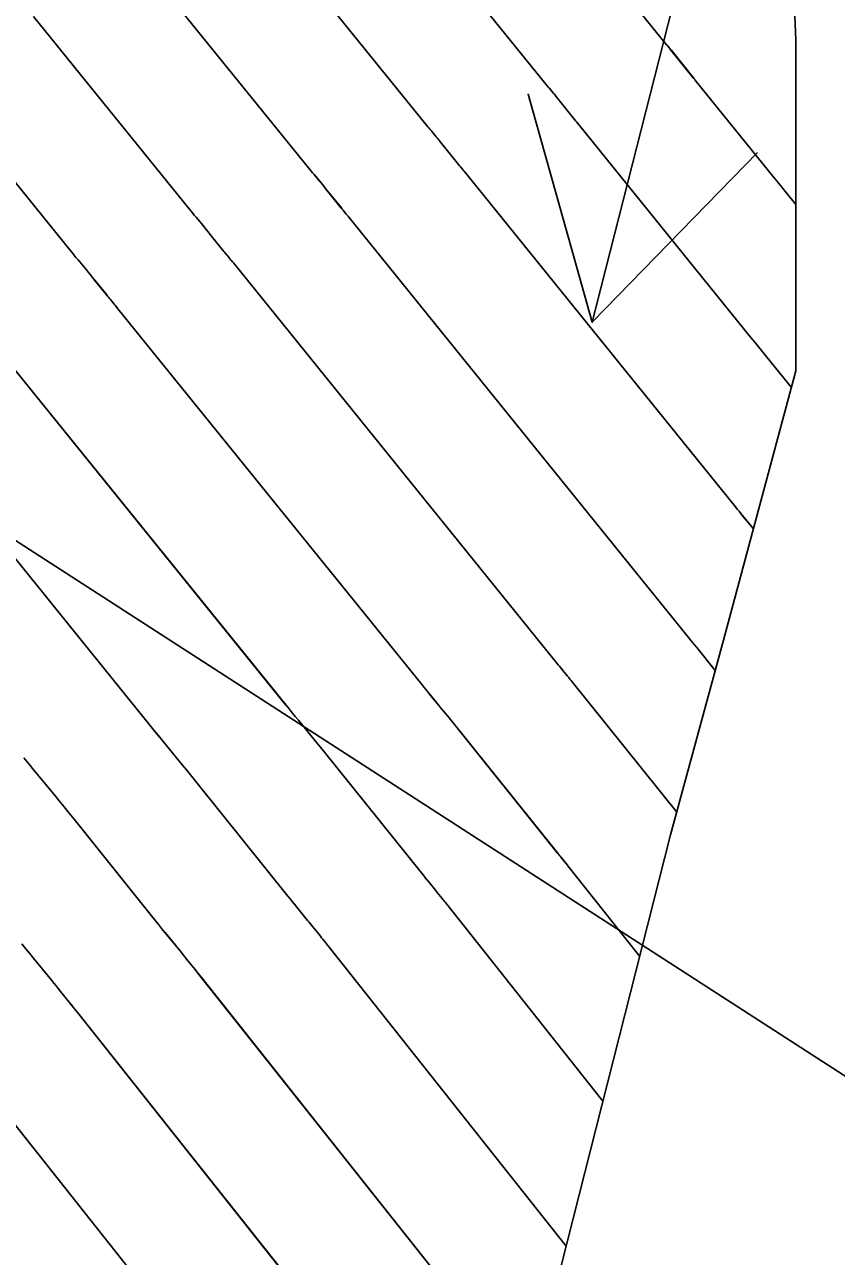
# Model space of a CAD drawing. Extents: x 954385 to 988206, y 1868364 to 1924553.
# Drawn here: x 956031.23 to 956051.78, y 1922849.97 to 1922881.17 of the extents above; entities that cross this region are included whole.
import ezdxf

# ---------------------------------------------------------------- set-up
doc = ezdxf.new("R2010")
doc.units = 0
for name, color, linetype in [('16', 7, 'Continuous'), ('24', 7, 'Continuous'), ('26', 7, 'Continuous'), ('6', 7, 'Continuous'), ('7', 7, 'Continuous'), ('Default', 7, 'Continuous')]:
    doc.layers.add(name, color=color, linetype=linetype)

msp = doc.modelspace()

# ---------------------------------------------------------------- linework, layer by layer
at = {"layer": '16'}
for points in [[(956041.912, 1922942.655), (956044.117, 1922934.548), (956044.569, 1922932.715), (956046.117, 1922926.323), (956046.999, 1922920.228), (956047.375, 1922917.542), (956048.144, 1922911.886), (956048.582, 1922908.79), (956048.782, 1922907.351), (956049.795, 1922900.114), (956050.221, 1922894.349), (956050.294, 1922890.936), (956050.713, 1922881.775), (956050.757, 1922880.792), (956050.76, 1922872.406), (956048.924, 1922865.579), (956047.586, 1922860.643), (956044.686, 1922849.233)], [(956042.406, 1922886.937), (956047.485, 1922880.666), (956047.503, 1922880.643), (956047.522, 1922880.621), (956047.559, 1922880.576), (956047.577, 1922880.553), (956047.596, 1922880.531), (956048.161, 1922879.831), (956048.175, 1922879.813), (956048.196, 1922879.787), (956048.203, 1922879.779), (956050.21, 1922877.296), (956050.265, 1922877.228), (956050.319, 1922877.16), (956050.374, 1922877.093), (956050.429, 1922877.025), (956050.758, 1922876.62)], [(956050.647, 1922871.984), (956050.025, 1922872.748), (956049.922, 1922872.875), (956049.819, 1922873.003), (956049.715, 1922873.131), (956049.612, 1922873.258), (956045.281, 1922878.618), (956045.266, 1922878.637), (956045.25, 1922878.656), (956045.212, 1922878.702), (956045.197, 1922878.72), (956045.189, 1922878.73), (956044.676, 1922879.365), (956044.659, 1922879.387), (956044.641, 1922879.409), (956044.623, 1922879.431), (956044.605, 1922879.453), (956044.533, 1922879.54), (956044.515, 1922879.561), (956044.497, 1922879.583), (956044.479, 1922879.605), (956044.461, 1922879.627), (956039.666, 1922885.548)], [(956049.682, 1922868.397), (956049.409, 1922868.733), (956049.363, 1922868.789), (956049.318, 1922868.845), (956049.272, 1922868.902), (956049.227, 1922868.958), (956042.358, 1922877.458), (956042.335, 1922877.487), (956042.311, 1922877.515), (956042.264, 1922877.572), (956042.241, 1922877.6), (956042.218, 1922877.629), (956041.757, 1922878.2), (956041.731, 1922878.232), (956041.704, 1922878.265), (956041.678, 1922878.297), (956041.651, 1922878.329), (956041.544, 1922878.458), (956041.518, 1922878.491), (956041.491, 1922878.523), (956041.465, 1922878.555), (956041.438, 1922878.588), (956036.927, 1922884.159)], [(956048.716, 1922864.81), (956048.248, 1922865.392), (956048.233, 1922865.412), (956048.201, 1922865.45), (956048.185, 1922865.469), (956039.435, 1922876.298), (956039.419, 1922876.317), (956039.404, 1922876.336), (956039.388, 1922876.356), (956039.372, 1922876.375), (956039.309, 1922876.451), (956039.293, 1922876.47), (956039.278, 1922876.49), (956039.262, 1922876.509), (956039.247, 1922876.528), (956038.838, 1922877.034), (956038.803, 1922877.077), (956038.768, 1922877.12), (956038.733, 1922877.163), (956038.698, 1922877.206), (956038.556, 1922877.377), (956038.52, 1922877.42), (956038.485, 1922877.463), (956038.45, 1922877.506), (956038.415, 1922877.549), (956034.187, 1922882.77)], [(956047.743, 1922861.223), (956045.094, 1922864.522), (956045.064, 1922864.558), (956045.035, 1922864.595), (956045.005, 1922864.631), (956044.976, 1922864.667), (956044.857, 1922864.812), (956044.827, 1922864.848), (956044.798, 1922864.885), (956044.768, 1922864.921), (956044.739, 1922864.957), (956036.512, 1922875.138), (956036.493, 1922875.162), (956036.473, 1922875.186), (956036.453, 1922875.21), (956036.433, 1922875.234), (956036.354, 1922875.331), (956036.334, 1922875.355), (956036.314, 1922875.379), (956036.295, 1922875.403), (956036.275, 1922875.427), (956035.919, 1922875.868), (956035.875, 1922875.922), (956035.832, 1922875.976), (956035.788, 1922876.029), (956035.744, 1922876.083), (956035.567, 1922876.296), (956035.523, 1922876.349), (956035.479, 1922876.402), (956035.436, 1922876.456), (956035.392, 1922876.51), (956031.447, 1922881.381)], [(956028.708, 1922879.992), (956032.369, 1922875.471), (956032.421, 1922875.406), (956032.473, 1922875.342), (956032.526, 1922875.278), (956032.579, 1922875.214), (956032.79, 1922874.959), (956032.843, 1922874.895), (956032.895, 1922874.831), (956032.948, 1922874.767), (956033, 1922874.703), (956033.304, 1922874.326), (956033.327, 1922874.297), (956033.351, 1922874.268), (956033.375, 1922874.239), (956033.399, 1922874.21), (956033.494, 1922874.094), (956033.518, 1922874.065), (956033.542, 1922874.036), (956033.566, 1922874.007), (956033.589, 1922873.977), (956041.292, 1922864.445), (956041.346, 1922864.379), (956041.4, 1922864.313), (956041.454, 1922864.247), (956041.508, 1922864.181), (956041.724, 1922863.917), (956041.778, 1922863.851), (956041.832, 1922863.784), (956041.886, 1922863.718), (956041.94, 1922863.652), (956044.723, 1922860.186), (956044.739, 1922860.166), (956044.756, 1922860.145), (956044.773, 1922860.124), (956044.789, 1922860.104), (956044.88, 1922859.992), (956044.909, 1922859.957), (956044.947, 1922859.91), (956044.966, 1922859.886), (956044.985, 1922859.862), (956046.804, 1922857.567)], [(956030.667, 1922872.817), (956037.845, 1922863.933), (956037.923, 1922863.837), (956038.002, 1922863.741), (956038.08, 1922863.645), (956038.158, 1922863.549), (956038.473, 1922863.166), (956038.551, 1922863.07), (956038.63, 1922862.974), (956038.708, 1922862.878), (956038.785, 1922862.781), (956041.307, 1922859.642), (956041.343, 1922859.597), (956041.38, 1922859.551), (956041.416, 1922859.506), (956041.453, 1922859.461), (956041.631, 1922859.241), (956041.673, 1922859.19), (956041.715, 1922859.138), (956041.799, 1922859.035), (956041.819, 1922859.009), (956041.84, 1922858.983), (956041.861, 1922858.957), (956041.882, 1922858.931), (956045.872, 1922853.898)], [(956044.939, 1922850.229), (956038.779, 1922858), (956038.747, 1922858.04), (956038.715, 1922858.08), (956038.682, 1922858.12), (956038.65, 1922858.16), (956038.521, 1922858.319), (956038.489, 1922858.359), (956038.457, 1922858.399), (956038.424, 1922858.439), (956038.392, 1922858.479), (956038.117, 1922858.818), (956038.06, 1922858.887), (956038.003, 1922858.957), (956037.947, 1922859.027), (956037.891, 1922859.097), (956035.631, 1922861.911), (956035.529, 1922862.037), (956035.427, 1922862.164), (956035.324, 1922862.29), (956035.221, 1922862.415), (956034.809, 1922862.918), (956034.706, 1922863.043), (956034.603, 1922863.169), (956034.501, 1922863.295), (956034.399, 1922863.422), (956027.744, 1922871.657)], [(956031.205, 1922862.597), (956031.332, 1922862.442), (956031.46, 1922862.286), (956031.97, 1922861.665), (956032.097, 1922861.509), (956032.224, 1922861.353), (956032.351, 1922861.197), (956032.477, 1922861.04), (956034.475, 1922858.553), (956034.551, 1922858.458), (956034.627, 1922858.363), (956034.704, 1922858.269), (956034.78, 1922858.175), (956035.153, 1922857.716), (956035.196, 1922857.663), (956035.24, 1922857.609), (956035.284, 1922857.555), (956035.327, 1922857.501), (956035.502, 1922857.285), (956035.545, 1922857.231), (956035.589, 1922857.177), (956035.632, 1922857.123), (956035.675, 1922857.068), (956042.013, 1922849.074)], [(956031.155, 1922857.889), (956031.251, 1922857.77), (956031.347, 1922857.65), (956031.444, 1922857.532), (956031.913, 1922856.954), (956031.969, 1922856.886), (956032.024, 1922856.818), (956032.079, 1922856.75), (956032.134, 1922856.682), (956032.354, 1922856.41), (956032.408, 1922856.342), (956032.463, 1922856.274), (956032.518, 1922856.206), (956032.572, 1922856.137), (956038.344, 1922848.857)], [(956029.469, 1922855.206), (956034.675, 1922848.639)]]:
    msp.add_lwpolyline(points, dxfattribs=at)
at = {"layer": '24'}
msp.add_lwpolyline([(956041.912, 1922942.655), (956044.117, 1922934.548), (956044.569, 1922932.715), (956046.117, 1922926.323), (956046.999, 1922920.228), (956047.375, 1922917.542), (956048.144, 1922911.886), (956048.582, 1922908.79), (956048.782, 1922907.351), (956049.795, 1922900.114), (956050.221, 1922894.349), (956050.294, 1922890.936), (956050.713, 1922881.775), (956050.757, 1922880.792), (956050.76, 1922872.406), (956048.924, 1922865.579), (956047.586, 1922860.643), (956044.686, 1922849.233)], dxfattribs=at)
at = {"layer": '26'}
for points in [[(956057.131, 1922918.928), (956045.6, 1922873.635), (956043.975, 1922879.41), (956045.6, 1922873.635), (956049.79, 1922877.93)], [(956107.131, 1922818.928), (956009.373, 1922882.069), (956015.366, 1922881.77), (956009.373, 1922882.069), (956012.11, 1922876.73)]]:
    msp.add_lwpolyline(points, dxfattribs=at)
at = {"layer": '6'}
for points in [[(956042.406, 1922886.937), (956047.484, 1922880.665), (956047.503, 1922880.643), (956047.521, 1922880.62), (956047.558, 1922880.575), (956047.577, 1922880.553), (956047.595, 1922880.53), (956048.16, 1922879.83), (956048.174, 1922879.813), (956048.195, 1922879.787), (956048.203, 1922879.778), (956050.21, 1922877.295), (956050.265, 1922877.227), (956050.319, 1922877.159), (956050.374, 1922877.092), (956050.429, 1922877.024), (956050.758, 1922876.618)], [(956046.804, 1922857.568), (956044.986, 1922859.863), (956044.967, 1922859.886), (956044.948, 1922859.91), (956044.89, 1922859.981), (956044.871, 1922860.004), (956044.79, 1922860.104), (956044.773, 1922860.125), (956044.757, 1922860.145), (956044.74, 1922860.166), (956044.723, 1922860.187), (956041.94, 1922863.652), (956041.887, 1922863.718), (956041.833, 1922863.785), (956041.779, 1922863.851), (956041.725, 1922863.917), (956041.509, 1922864.181), (956041.454, 1922864.247), (956041.4, 1922864.313), (956041.347, 1922864.379), (956041.293, 1922864.446), (956033.589, 1922873.977), (956033.565, 1922874.006), (956033.541, 1922874.035), (956033.518, 1922874.064), (956033.494, 1922874.093), (956033.398, 1922874.209), (956033.374, 1922874.238), (956033.35, 1922874.267), (956033.327, 1922874.297), (956033.303, 1922874.326), (956032.999, 1922874.702), (956032.947, 1922874.767), (956032.895, 1922874.831), (956032.843, 1922874.895), (956032.79, 1922874.959), (956032.579, 1922875.214), (956032.526, 1922875.278), (956032.473, 1922875.342), (956032.421, 1922875.406), (956032.369, 1922875.47), (956028.708, 1922879.992)], [(956029.47, 1922855.206), (956034.673, 1922848.64)]]:
    msp.add_lwpolyline(points, dxfattribs=at)
at = {"layer": '7'}
for points in [[(956039.667, 1922885.548), (956044.461, 1922879.626), (956044.479, 1922879.604), (956044.497, 1922879.583), (956044.515, 1922879.561), (956044.533, 1922879.539), (956044.605, 1922879.452), (956044.623, 1922879.43), (956044.641, 1922879.408), (956044.658, 1922879.387), (956044.676, 1922879.365), (956045.189, 1922878.729), (956045.204, 1922878.71), (956045.219, 1922878.692), (956045.257, 1922878.646), (956045.272, 1922878.627), (956045.28, 1922878.618), (956049.612, 1922873.258), (956049.715, 1922873.13), (956049.819, 1922873.003), (956049.922, 1922872.875), (956050.025, 1922872.748), (956050.646, 1922871.983)], [(956036.927, 1922884.159), (956041.438, 1922878.587), (956041.464, 1922878.555), (956041.491, 1922878.522), (956041.518, 1922878.49), (956041.544, 1922878.458), (956041.651, 1922878.329), (956041.678, 1922878.296), (956041.704, 1922878.264), (956041.731, 1922878.232), (956041.757, 1922878.199), (956042.217, 1922877.628), (956042.24, 1922877.6), (956042.264, 1922877.571), (956042.311, 1922877.514), (956042.334, 1922877.486), (956042.357, 1922877.458), (956049.227, 1922868.958), (956049.272, 1922868.902), (956049.318, 1922868.846), (956049.363, 1922868.79), (956049.409, 1922868.734), (956049.682, 1922868.397)], [(956034.187, 1922882.77), (956038.415, 1922877.548), (956038.45, 1922877.505), (956038.485, 1922877.462), (956038.52, 1922877.419), (956038.556, 1922877.376), (956038.697, 1922877.205), (956038.733, 1922877.163), (956038.768, 1922877.12), (956038.803, 1922877.077), (956038.838, 1922877.033), (956039.246, 1922876.527), (956039.261, 1922876.508), (956039.277, 1922876.489), (956039.293, 1922876.47), (956039.308, 1922876.451), (956039.372, 1922876.374), (956039.387, 1922876.355), (956039.403, 1922876.336), (956039.419, 1922876.317), (956039.434, 1922876.297), (956048.186, 1922865.469), (956048.207, 1922865.444), (956048.233, 1922865.412), (956048.249, 1922865.393), (956048.716, 1922864.811)], [(956031.448, 1922881.381), (956035.392, 1922876.509), (956035.435, 1922876.455), (956035.479, 1922876.402), (956035.523, 1922876.348), (956035.567, 1922876.295), (956035.744, 1922876.082), (956035.788, 1922876.029), (956035.831, 1922875.975), (956035.875, 1922875.922), (956035.919, 1922875.868), (956036.274, 1922875.427), (956036.294, 1922875.402), (956036.314, 1922875.378), (956036.333, 1922875.354), (956036.353, 1922875.33), (956036.433, 1922875.234), (956036.452, 1922875.21), (956036.472, 1922875.185), (956036.492, 1922875.161), (956036.512, 1922875.137), (956044.74, 1922864.957), (956044.769, 1922864.921), (956044.799, 1922864.885), (956044.828, 1922864.849), (956044.858, 1922864.812), (956044.977, 1922864.668), (956045.006, 1922864.631), (956045.036, 1922864.595), (956045.065, 1922864.559), (956045.095, 1922864.522), (956047.744, 1922861.224)], [(956045.872, 1922853.898), (956041.882, 1922858.931), (956041.862, 1922858.957), (956041.841, 1922858.983), (956041.82, 1922859.009), (956041.799, 1922859.035), (956041.716, 1922859.138), (956041.674, 1922859.19), (956041.632, 1922859.242), (956041.454, 1922859.461), (956041.417, 1922859.506), (956041.38, 1922859.551), (956041.344, 1922859.597), (956041.307, 1922859.642), (956038.786, 1922862.781), (956038.708, 1922862.878), (956038.63, 1922862.974), (956038.552, 1922863.07), (956038.474, 1922863.166), (956038.159, 1922863.549), (956038.081, 1922863.645), (956038.002, 1922863.741), (956037.924, 1922863.837), (956037.846, 1922863.934), (956030.666, 1922872.817)], [(956044.939, 1922850.228), (956038.779, 1922858), (956038.747, 1922858.04), (956038.715, 1922858.08), (956038.683, 1922858.12), (956038.651, 1922858.16), (956038.522, 1922858.32), (956038.489, 1922858.359), (956038.457, 1922858.399), (956038.425, 1922858.439), (956038.392, 1922858.479), (956038.117, 1922858.818), (956038.06, 1922858.888), (956038.004, 1922858.957), (956037.948, 1922859.027), (956037.891, 1922859.097), (956035.632, 1922861.911), (956035.53, 1922862.037), (956035.427, 1922862.164), (956035.325, 1922862.29), (956035.222, 1922862.415), (956034.81, 1922862.918), (956034.707, 1922863.043), (956034.604, 1922863.169), (956034.502, 1922863.295), (956034.399, 1922863.422), (956027.743, 1922871.656)], [(956042.011, 1922849.074), (956035.676, 1922857.068), (956035.633, 1922857.123), (956035.59, 1922857.177), (956035.546, 1922857.231), (956035.503, 1922857.285), (956035.328, 1922857.501), (956035.284, 1922857.555), (956035.241, 1922857.609), (956035.197, 1922857.663), (956035.153, 1922857.717), (956034.781, 1922858.175), (956034.704, 1922858.269), (956034.628, 1922858.364), (956034.551, 1922858.458), (956034.475, 1922858.553), (956032.477, 1922861.04), (956032.351, 1922861.197), (956032.225, 1922861.353), (956032.098, 1922861.509), (956031.97, 1922861.665), (956031.46, 1922862.286), (956031.333, 1922862.442), (956031.206, 1922862.597)], [(956038.342, 1922848.857), (956032.573, 1922856.137), (956032.518, 1922856.206), (956032.464, 1922856.274), (956032.409, 1922856.342), (956032.354, 1922856.41), (956032.134, 1922856.682), (956032.079, 1922856.75), (956032.024, 1922856.818), (956031.969, 1922856.886), (956031.914, 1922856.954), (956031.444, 1922857.532), (956031.348, 1922857.651), (956031.251, 1922857.77), (956031.155, 1922857.889)]]:
    msp.add_lwpolyline(points, dxfattribs=at)
at = {"layer": 'Default'}
msp.add_arc((955068.332, 1922107.114), 1145.916, 31.460692, 46.414195, dxfattribs=at)

doc.saveas('drawing.dxf')
